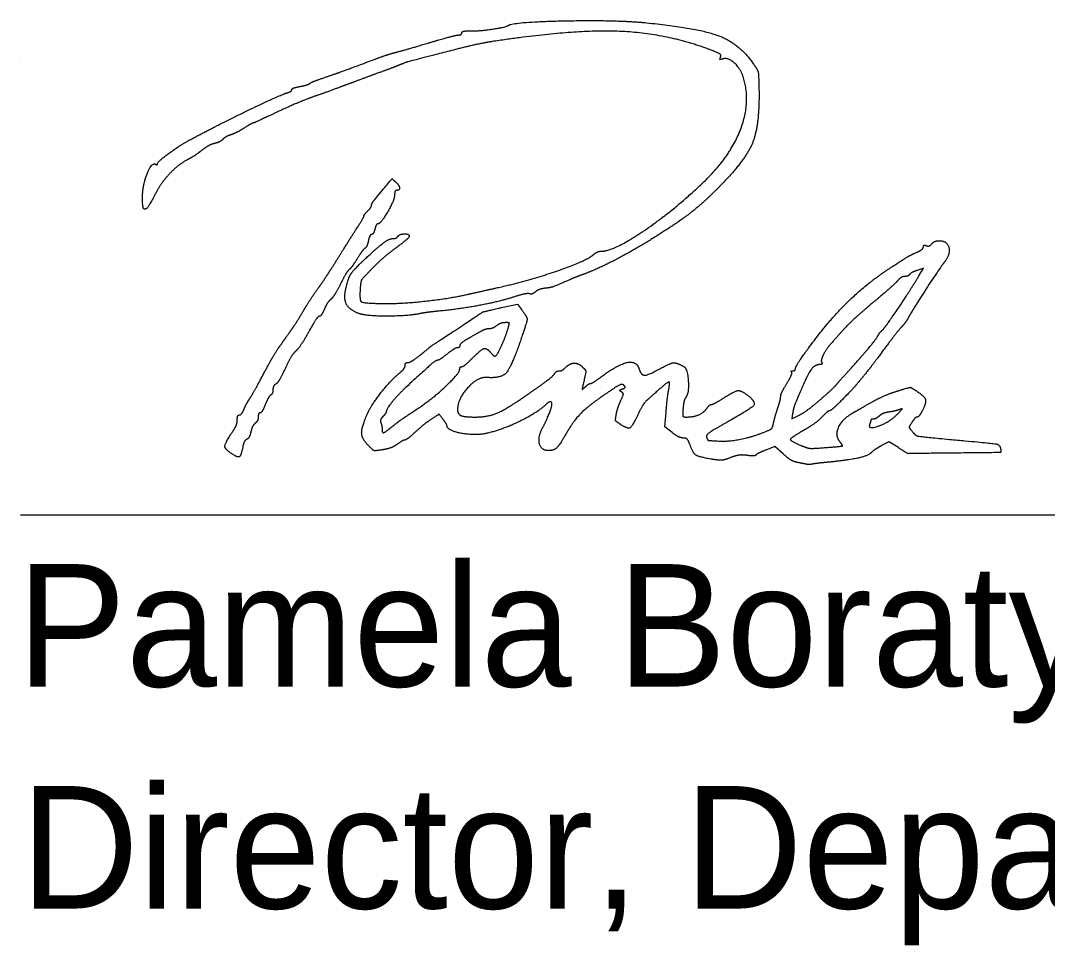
# Model space of a CAD drawing. Extents: x 0 to 34, y -5 to 22.
# Drawn here: x 24.528 to 25.703, y 7.305 to 8.362 of the extents above; entities that cross this region are included whole.
import ezdxf

# ---------------------------------------------------------------- set-up
doc = ezdxf.new("R2010")
doc.units = 0
doc.layers.add('SH_Data', color=7, linetype='Continuous')
doc.layers.add('SH_Text', color=7, linetype='Continuous')

msp = doc.modelspace()

# ---------------------------------------------------------------- linework, layer by layer
at = {"layer": 'SH_Data'}
for p, q in [((24.5279, 8.3191), (24.5279, 8.3191)), ((24.5279, 7.7968), (28.0279, 7.7968))]:
    msp.add_line(p, q, dxfattribs=at)
at = {"layer": 'SH_Text'}
for points in [[(25.5555, 8.0701), (25.5609, 8.079), (25.5535, 8.0765)], [(25.0782, 8.0339), (25.0962, 8.038), (25.1009, 8.0318)], [(25.2731, 7.8911), (25.2648, 7.8975), (25.2663, 7.9145)], [(25.4111, 7.9131), (25.4101, 7.9066), (25.4187, 7.9111)], [(25.4001, 7.8668), (25.3909, 7.8751), (25.3804, 7.871)], [(25.532, 7.8738), (25.5213, 7.8806), (25.5129, 7.8761)]]:
    msp.add_lwpolyline(points, dxfattribs=at)
for points in [[(25.0416, 8.3503), (25.0512, 8.35), (25.0822, 8.3544), (25.0856, 8.3565)], [(25.0856, 8.3565), (25.0924, 8.3607), (25.2094, 8.363), (25.2438, 8.3596)], [(25.2438, 8.3596), (25.3031, 8.3538), (25.3506, 8.3355), (25.3664, 8.3124)], [(24.9958, 8.3369), (25.0119, 8.3417), (25.0268, 8.3456), (25.0288, 8.3456)], [(25.0288, 8.3456), (25.0309, 8.3456), (25.0326, 8.3467), (25.0326, 8.3481)], [(25.0326, 8.3481), (25.0326, 8.3494), (25.0366, 8.3504), (25.0416, 8.3503)], [(25.3163, 8.3289), (25.2657, 8.3479), (25.1577, 8.3518), (25.0674, 8.3381)], [(24.957, 8.3258), (24.9623, 8.3271), (24.9798, 8.3322), (24.9958, 8.3369)], [(25.0674, 8.3381), (25.0582, 8.3367), (25.0382, 8.3323), (25.023, 8.3284)], [(25.3286, 8.3202), (25.3296, 8.3227), (25.3261, 8.3252), (25.3163, 8.3289)], [(24.8766, 8.2974), (24.8913, 8.3024), (24.8978, 8.3048), (24.933, 8.3179)], [(24.933, 8.3179), (24.9409, 8.3209), (24.9517, 8.3244), (24.957, 8.3258)], [(25.023, 8.3284), (24.972, 8.3152), (24.9677, 8.3139), (24.957, 8.3096)], [(25.331, 8.3182), (25.3284, 8.3172), (25.3277, 8.3178), (25.3286, 8.3202)], [(25.3544, 8.2982), (25.3511, 8.308), (25.3367, 8.3203), (25.331, 8.3182)], [(24.957, 8.3096), (24.9544, 8.3085), (24.9441, 8.3047), (24.9342, 8.3011)], [(25.3664, 8.3124), (25.3713, 8.3052), (25.3722, 8.3008), (25.3726, 8.283)], [(24.8586, 8.2902), (24.8599, 8.2912), (24.868, 8.2944), (24.8766, 8.2974)], [(24.9342, 8.3011), (24.9243, 8.2975), (24.9092, 8.2919), (24.9006, 8.2887)], [(25.3089, 8.1771), (25.3398, 8.2065), (25.3637, 8.27), (25.3544, 8.2982)], [(24.8328, 8.2795), (24.8358, 8.2804), (24.8382, 8.282), (24.8382, 8.2831)], [(24.8382, 8.2831), (24.8382, 8.2842), (24.8422, 8.2858), (24.8472, 8.2867)], [(24.8472, 8.2867), (24.8521, 8.2876), (24.8573, 8.2892), (24.8586, 8.2902)], [(24.9006, 8.2887), (24.892, 8.2855), (24.8758, 8.2795), (24.8646, 8.2756)], [(25.3726, 8.283), (25.3733, 8.2422), (25.3572, 8.2025), (25.3278, 8.1726)], [(24.7206, 8.2252), (24.7508, 8.2414), (24.8244, 8.2771), (24.8328, 8.2795)], [(24.8646, 8.2756), (24.8534, 8.2716), (24.833, 8.263), (24.8194, 8.2565)], [(24.8194, 8.2565), (24.8057, 8.2501), (24.7941, 8.2448), (24.7935, 8.2448)], [(24.7835, 8.2391), (24.7786, 8.236), (24.7719, 8.2326), (24.7687, 8.2316)], [(24.7935, 8.2448), (24.793, 8.2448), (24.7885, 8.2422), (24.7835, 8.2391)], [(24.6846, 8.1986), (24.6846, 8.2007), (24.71, 8.2195), (24.7206, 8.2252)], [(24.7595, 8.2265), (24.7577, 8.2247), (24.7534, 8.2225), (24.7498, 8.2216)], [(24.7687, 8.2316), (24.7655, 8.2306), (24.7613, 8.2283), (24.7595, 8.2265)], [(24.735, 8.2135), (24.7304, 8.21), (24.7232, 8.2053), (24.7191, 8.2032)], [(24.7498, 8.2216), (24.7463, 8.2208), (24.7396, 8.2171), (24.735, 8.2135)], [(24.7191, 8.2032), (24.7087, 8.1979), (24.6888, 8.177), (24.6826, 8.1649)], [(24.6674, 8.1607), (24.6675, 8.1739), (24.6782, 8.2005), (24.6823, 8.1979)], [(24.6823, 8.1979), (24.6836, 8.1971), (24.6846, 8.1974), (24.6846, 8.1986)], [(24.9348, 8.1596), (24.9533, 8.1818), (24.9526, 8.1812), (24.9567, 8.1778)], [(24.9567, 8.1778), (24.961, 8.1742), (24.9619, 8.168), (24.9582, 8.168)], [(25.1922, 8.0984), (25.2063, 8.0984), (25.2744, 8.1443), (25.3089, 8.1771)], [(24.6826, 8.1649), (24.6759, 8.152), (24.6706, 8.1451), (24.6688, 8.147)], [(24.9582, 8.168), (24.9569, 8.168), (24.9558, 8.1657), (24.9558, 8.1629)], [(25.3278, 8.1726), (25.3092, 8.1537), (25.2768, 8.1288), (25.2463, 8.11)], [(24.6688, 8.147), (24.668, 8.1478), (24.6674, 8.1539), (24.6674, 8.1607)], [(24.9294, 8.151), (24.9294, 8.1522), (24.9318, 8.1561), (24.9348, 8.1596)], [(24.9558, 8.1629), (24.9558, 8.1573), (24.9399, 8.1296), (24.9367, 8.1296)], [(24.9208, 8.1392), (24.9203, 8.1392), (24.922, 8.1413), (24.9246, 8.144)], [(24.9246, 8.144), (24.9272, 8.1466), (24.9294, 8.1498), (24.9294, 8.151)], [(24.9118, 8.1235), (24.9174, 8.1321), (24.9214, 8.1392), (24.9208, 8.1392)], [(24.9367, 8.1296), (24.9356, 8.1296), (24.934, 8.1269), (24.9332, 8.1236)], [(24.8898, 8.0885), (24.8964, 8.0991), (24.9063, 8.1149), (24.9118, 8.1235)], [(24.9295, 8.1176), (24.9283, 8.1176), (24.9267, 8.1143), (24.9258, 8.1104)], [(24.9332, 8.1236), (24.9324, 8.1203), (24.9307, 8.1176), (24.9295, 8.1176)], [(24.9594, 8.1152), (24.9612, 8.1181), (24.9726, 8.1184), (24.9726, 8.1155)], [(24.921, 8.0886), (24.9367, 8.1032), (24.9495, 8.1128), (24.9534, 8.1128)], [(24.9258, 8.1104), (24.9249, 8.1065), (24.9232, 8.1026), (24.9219, 8.1018)], [(24.9534, 8.1128), (24.9559, 8.1128), (24.9586, 8.1139), (24.9594, 8.1152)], [(24.9726, 8.1155), (24.9726, 8.1144), (24.9658, 8.1085), (24.9576, 8.1024)], [(25.2463, 8.11), (25.2271, 8.0981), (25.1859, 8.0771), (25.1718, 8.072)], [(25.564, 8.1048), (25.5659, 8.104), (25.5687, 8.105), (25.5703, 8.1069)], [(25.5703, 8.1069), (25.5719, 8.1088), (25.5756, 8.1104), (25.5785, 8.1104)], [(25.5785, 8.1104), (25.588, 8.1104), (25.5917, 8.0943), (25.5843, 8.0854)], [(24.9219, 8.1018), (24.9206, 8.101), (24.9168, 8.0959), (24.9134, 8.0904)], [(24.9576, 8.1024), (24.9493, 8.0963), (24.9368, 8.0855), (24.9298, 8.0783)], [(25.0722, 8.0564), (25.1091, 8.0646), (25.1754, 8.0875), (25.184, 8.0951)], [(25.184, 8.0951), (25.1861, 8.0969), (25.1898, 8.0984), (25.1922, 8.0984)], [(25.5238, 8.08), (25.5428, 8.0922), (25.5446, 8.0933), (25.5528, 8.097)], [(25.5528, 8.097), (25.5571, 8.0989), (25.5606, 8.1018), (25.5606, 8.1033)], [(25.5606, 8.1033), (25.5606, 8.1048), (25.5621, 8.1055), (25.564, 8.1048)], [(24.868, 8.0556), (24.8734, 8.063), (24.8832, 8.0779), (24.8898, 8.0885)], [(24.8997, 8.054), (24.9024, 8.067), (24.9086, 8.077), (24.921, 8.0886)], [(24.9134, 8.0904), (24.91, 8.0849), (24.9059, 8.0793), (24.9043, 8.0779)], [(25.5843, 8.0854), (25.5801, 8.0803), (25.5473, 8.0299), (25.5441, 8.0237)], [(24.9043, 8.0779), (24.9026, 8.0766), (24.8979, 8.069), (24.8939, 8.061)], [(24.9298, 8.0783), (24.9191, 8.0673), (24.9169, 8.0637), (24.9164, 8.0554)], [(25.1718, 8.072), (25.1672, 8.0704), (25.1601, 8.0676), (25.1562, 8.0658)], [(25.4292, 7.9875), (25.4515, 8.0183), (25.4965, 8.0623), (25.5238, 8.08)], [(25.5127, 8.0072), (25.5155, 8.0091), (25.5437, 8.0506), (25.5555, 8.0701)], [(25.5448, 8.0717), (25.5441, 8.0705), (25.5417, 8.0696), (25.5395, 8.0696)], [(25.5535, 8.0765), (25.5495, 8.0751), (25.5456, 8.0729), (25.5448, 8.0717)], [(24.8939, 8.061), (24.8899, 8.053), (24.8848, 8.045), (24.8826, 8.0432)], [(25.1562, 8.0658), (25.1391, 8.0584), (25.1342, 8.0567), (25.1276, 8.056)], [(25.5307, 8.0642), (25.528, 8.0612), (25.5155, 8.0501), (25.503, 8.0396)], [(25.5395, 8.0696), (25.5373, 8.0696), (25.5333, 8.0671), (25.5307, 8.0642)], [(24.8513, 8.03), (24.8552, 8.0366), (24.8627, 8.0481), (24.868, 8.0556)], [(24.915, 8.0271), (24.9045, 8.031), (24.8974, 8.0435), (24.8997, 8.054)], [(24.9164, 8.0554), (24.9155, 8.042), (24.9196, 8.0391), (24.9402, 8.0386)], [(24.9402, 8.0386), (24.9594, 8.038), (25.0173, 8.0441), (25.0386, 8.0489)], [(25.0386, 8.0489), (25.0465, 8.0507), (25.0616, 8.0541), (25.0722, 8.0564)], [(25.11, 8.0497), (25.1083, 8.0503), (25.1002, 8.0486), (25.092, 8.046)], [(25.1168, 8.0519), (25.1147, 8.0501), (25.1116, 8.0491), (25.11, 8.0497)], [(25.1276, 8.056), (25.1237, 8.0555), (25.1189, 8.0537), (25.1168, 8.0519)], [(24.8826, 8.0432), (24.8805, 8.0414), (24.8772, 8.0364), (24.8754, 8.032)], [(25.092, 8.046), (25.0755, 8.0407), (25.0304, 8.0322), (25.0066, 8.0299)], [(25.503, 8.0396), (25.4834, 8.0231), (25.4717, 8.0117), (25.455, 7.9928)], [(24.8383, 8.0093), (24.8416, 8.0141), (24.8475, 8.0234), (24.8513, 8.03)], [(24.8697, 8.024), (24.8684, 8.024), (24.863, 8.0161), (24.8576, 8.0064)], [(24.8754, 8.032), (24.8735, 8.0276), (24.871, 8.024), (24.8697, 8.024)], [(24.9862, 8.0273), (24.9725, 8.0242), (24.923, 8.0241), (24.915, 8.0271)], [(25.0066, 8.0299), (24.9983, 8.0291), (24.9891, 8.0279), (24.9862, 8.0273)], [(25.0242, 8.0075), (25.0558, 8.0285), (25.0572, 8.0292), (25.0782, 8.0339)], [(25.1009, 8.0318), (25.1075, 8.0231), (25.1073, 8.0182), (25.0996, 7.9956)], [(25.5441, 8.0237), (25.5424, 8.0202), (25.5385, 8.0148), (25.5355, 8.0116)], [(25.0723, 8.0131), (25.0698, 8.0112), (25.0658, 8.0096), (25.0636, 8.0096)], [(25.0822, 8.0167), (25.0793, 8.0167), (25.0749, 8.015), (25.0723, 8.0131)], [(25.0855, 8.0102), (25.0872, 8.016), (25.0868, 8.0168), (25.0822, 8.0167)], [(25.5355, 8.0116), (25.5325, 8.0083), (25.5236, 7.997), (25.5157, 7.9864)], [(24.8247, 7.9901), (24.8288, 7.9959), (24.8349, 8.0046), (24.8383, 8.0093)], [(24.8576, 8.0064), (24.8523, 7.9968), (24.8456, 7.9868), (24.8428, 7.9842)], [(24.985, 7.9796), (24.9987, 7.9907), (24.9967, 7.9893), (25.0242, 8.0075)], [(25.0539, 8.0064), (25.0395, 7.9985), (25.0302, 7.9921), (25.0302, 7.9901)], [(25.0636, 8.0096), (25.0614, 8.0096), (25.057, 8.0082), (25.0539, 8.0064)], [(25.0708, 7.9784), (25.0726, 7.9784), (25.0824, 7.9995), (25.0855, 8.0102)], [(25.4775, 7.9642), (25.4928, 7.9813), (25.5064, 7.9977), (25.5088, 8.002)], [(25.5088, 8.002), (25.51, 8.0042), (25.5118, 8.0065), (25.5127, 8.0072)], [(24.8058, 7.958), (24.8121, 7.9699), (24.8206, 7.9843), (24.8247, 7.9901)], [(25.0275, 7.988), (25.0261, 7.988), (25.0208, 7.9847), (25.0158, 7.9808)], [(25.0302, 7.9901), (25.0302, 7.9889), (25.029, 7.988), (25.0275, 7.988)], [(25.0996, 7.9956), (25.0893, 7.9657), (25.0774, 7.9527), (25.0614, 7.954)], [(25.455, 7.9928), (25.4491, 7.9862), (25.4429, 7.9733), (25.4443, 7.971)], [(24.8428, 7.9842), (24.8399, 7.9817), (24.8344, 7.9726), (24.8305, 7.964)], [(24.9712, 7.9712), (24.973, 7.9712), (24.9792, 7.975), (24.985, 7.9796)], [(25.0158, 7.9808), (25.0108, 7.9768), (25.0058, 7.9736), (25.0046, 7.9736)], [(25.0446, 7.976), (25.0547, 7.9861), (25.0613, 7.9879), (25.0662, 7.982)], [(25.0662, 7.982), (25.0678, 7.98), (25.0699, 7.9784), (25.0708, 7.9784)], [(25.4142, 7.9641), (25.4142, 7.9656), (25.4209, 7.9761), (25.4292, 7.9875)], [(25.5157, 7.9864), (25.5078, 7.9757), (25.5002, 7.9655), (25.4987, 7.9637)], [(24.9624, 7.9599), (24.9653, 7.9624), (24.9678, 7.9659), (24.9678, 7.9677)], [(24.9678, 7.9677), (24.9678, 7.9696), (24.9693, 7.9712), (24.9712, 7.9712)], [(25.0046, 7.9736), (25.0028, 7.9735), (24.9943, 7.9663), (24.969, 7.943)], [(25.0302, 7.9632), (25.0302, 7.965), (25.0313, 7.9664), (25.0326, 7.9664)], [(25.0326, 7.9664), (25.0339, 7.9664), (25.0393, 7.9707), (25.0446, 7.976)], [(25.1441, 7.9616), (25.146, 7.9616), (25.1492, 7.9633), (25.1513, 7.9655)], [(25.1513, 7.9655), (25.1563, 7.9704), (25.1663, 7.9705), (25.1712, 7.9656)], [(25.1712, 7.9656), (25.1744, 7.9624), (25.1746, 7.9599), (25.1725, 7.9508)], [(25.1894, 7.9529), (25.2096, 7.9681), (25.2323, 7.9737), (25.2353, 7.9642)], [(25.2591, 7.9639), (25.271, 7.9705), (25.2783, 7.9712), (25.2865, 7.9666)], [(25.2865, 7.9666), (25.2909, 7.9642), (25.2926, 7.9361), (25.2887, 7.931)], [(25.4421, 7.9688), (25.4357, 7.9688), (25.4262, 7.9536), (25.4141, 7.9244)], [(25.4443, 7.971), (25.4451, 7.9698), (25.444, 7.9688), (25.4421, 7.9688)], [(24.7904, 7.9304), (24.7926, 7.9337), (24.7996, 7.9461), (24.8058, 7.958)], [(24.8305, 7.964), (24.8265, 7.9554), (24.8218, 7.9475), (24.82, 7.9465)], [(24.9243, 7.9117), (24.9288, 7.9222), (24.952, 7.9516), (24.9624, 7.9599)], [(24.9841, 7.9198), (24.9997, 7.9302), (25.0302, 7.959), (25.0302, 7.9632)], [(25.0614, 7.954), (25.051, 7.9549), (25.0278, 7.9295), (25.0278, 7.9173)], [(25.0962, 7.9267), (25.1148, 7.9391), (25.1372, 7.9557), (25.1389, 7.9585)], [(25.1389, 7.9585), (25.14, 7.9602), (25.1423, 7.9616), (25.1441, 7.9616)], [(25.1799, 7.9472), (25.1809, 7.9472), (25.1851, 7.9497), (25.1894, 7.9529)], [(25.2353, 7.9642), (25.2377, 7.9566), (25.2458, 7.9565), (25.2591, 7.9639)], [(25.4044, 7.9473), (25.4083, 7.9536), (25.4108, 7.9594), (25.41, 7.9601)], [(25.41, 7.9601), (25.4092, 7.9609), (25.4099, 7.9616), (25.4114, 7.9616)], [(25.4114, 7.9616), (25.4129, 7.9616), (25.4142, 7.9627), (25.4142, 7.9641)], [(25.4619, 7.9467), (25.465, 7.9503), (25.472, 7.9581), (25.4775, 7.9642)], [(25.4987, 7.9637), (25.4854, 7.9473), (25.4809, 7.9421), (25.469, 7.9299)], [(24.82, 7.9465), (24.8181, 7.9454), (24.8166, 7.9425), (24.8166, 7.94)], [(24.969, 7.943), (24.9599, 7.9347), (24.9462, 7.9176), (24.9462, 7.9146)], [(25.1725, 7.9508), (25.1702, 7.9405), (25.1703, 7.94), (25.1741, 7.9435)], [(25.1741, 7.9435), (25.1763, 7.9455), (25.179, 7.9472), (25.1799, 7.9472)], [(25.218, 7.9451), (25.2162, 7.9469), (25.2103, 7.9441), (25.1978, 7.9356)], [(25.2152, 7.9375), (25.213, 7.9388), (25.2133, 7.9397), (25.2164, 7.9409)], [(25.2164, 7.9409), (25.2194, 7.9421), (25.2198, 7.9433), (25.218, 7.9451)], [(25.2591, 7.941), (25.2432, 7.927), (25.2395, 7.9226), (25.234, 7.9112)], [(25.2692, 7.9394), (25.2711, 7.9488), (25.2684, 7.9492), (25.2591, 7.941)], [(25.3974, 7.9325), (25.3974, 7.9343), (25.4006, 7.941), (25.4044, 7.9473)], [(25.4418, 7.9279), (25.4497, 7.9347), (25.4588, 7.9432), (25.4619, 7.9467)], [(25.5311, 7.9386), (25.5451, 7.9428), (25.5463, 7.9428), (25.5522, 7.939)], [(24.7835, 7.9178), (24.7851, 7.9214), (24.7882, 7.9271), (24.7904, 7.9304)], [(24.8141, 7.9339), (24.8127, 7.9331), (24.8099, 7.9281), (24.8078, 7.923)], [(24.8166, 7.94), (24.8166, 7.9375), (24.8155, 7.9348), (24.8141, 7.9339)], [(25.1978, 7.9356), (25.1781, 7.9222), (25.1609, 7.9052), (25.1526, 7.8908)], [(25.2145, 7.9276), (25.2174, 7.9339), (25.2175, 7.936), (25.2152, 7.9375)], [(25.2663, 7.9145), (25.2671, 7.9239), (25.2684, 7.9351), (25.2692, 7.9394)], [(25.2887, 7.931), (25.2874, 7.9293), (25.2861, 7.9236), (25.2857, 7.9184)], [(25.3182, 7.9232), (25.3194, 7.9232), (25.3255, 7.9264), (25.3318, 7.9304)], [(25.36, 7.9333), (25.3697, 7.9257), (25.3628, 7.9178), (25.3313, 7.9001)], [(25.3318, 7.9304), (25.3447, 7.9386), (25.3523, 7.9394), (25.36, 7.9333)], [(25.3939, 7.9184), (25.3958, 7.9243), (25.3974, 7.9307), (25.3974, 7.9325)], [(25.469, 7.9299), (25.4615, 7.9223), (25.4545, 7.916), (25.4534, 7.916)], [(25.5018, 7.9259), (25.5097, 7.9304), (25.5229, 7.9361), (25.5311, 7.9386)], [(25.5522, 7.939), (25.5618, 7.9327), (25.5642, 7.9253), (25.5596, 7.9163)], [(24.7782, 7.9112), (24.7796, 7.9112), (24.782, 7.9141), (24.7835, 7.9178)], [(24.8078, 7.923), (24.8058, 7.9178), (24.8031, 7.9136), (24.8019, 7.9136)], [(24.9526, 7.8975), (24.9601, 7.9036), (24.9654, 7.9073), (24.9841, 7.9198)], [(25.0477, 7.9088), (25.0608, 7.9088), (25.0799, 7.9158), (25.0962, 7.9267)], [(25.1282, 7.9225), (25.1186, 7.9134), (25.0798, 7.8946), (25.0614, 7.8902)], [(25.1252, 7.8968), (25.1293, 7.9044), (25.1358, 7.9207), (25.1358, 7.9235)], [(25.1358, 7.9235), (25.1358, 7.9265), (25.1318, 7.926), (25.1282, 7.9225)], [(25.2094, 7.912), (25.2102, 7.9162), (25.2125, 7.9232), (25.2145, 7.9276)], [(25.2857, 7.9184), (25.2852, 7.9108), (25.2859, 7.9088), (25.2891, 7.9088)], [(25.2891, 7.9088), (25.2974, 7.9088), (25.3094, 7.9136), (25.3126, 7.9183)], [(25.3126, 7.9183), (25.3145, 7.921), (25.317, 7.9232), (25.3182, 7.9232)], [(25.3891, 7.9013), (25.3898, 7.9048), (25.3919, 7.9124), (25.3939, 7.9184)], [(25.4141, 7.9244), (25.413, 7.9217), (25.4117, 7.9167), (25.4111, 7.9131)], [(25.4187, 7.9111), (25.4235, 7.9135), (25.4339, 7.9211), (25.4418, 7.9279)], [(25.4822, 7.9149), (25.4851, 7.9164), (25.4939, 7.9214), (25.5018, 7.9259)], [(25.5306, 7.9117), (25.5361, 7.9173), (25.5366, 7.9186), (25.533, 7.9172)], [(24.7758, 7.9055), (24.7758, 7.9086), (24.7769, 7.9112), (24.7782, 7.9112)], [(24.7998, 7.9091), (24.7998, 7.9066), (24.7982, 7.9033), (24.7963, 7.9017)], [(24.8019, 7.9136), (24.8008, 7.9136), (24.7998, 7.9115), (24.7998, 7.9091)], [(24.926, 7.876), (24.9184, 7.8836), (24.9178, 7.8964), (24.9243, 7.9117)], [(24.9425, 7.9095), (24.9404, 7.9074), (24.9393, 7.9042), (24.9401, 7.9023)], [(24.9462, 7.9146), (24.9462, 7.9139), (24.9445, 7.9115), (24.9425, 7.9095)], [(24.9999, 7.9076), (24.9917, 7.9022), (24.9891, 7.9002), (24.9779, 7.8902)], [(25.0112, 7.9062), (25.0067, 7.912), (25.0067, 7.912), (24.9999, 7.9076)], [(25.0157, 7.8988), (25.0157, 7.8997), (25.0137, 7.903), (25.0112, 7.9062)], [(25.0278, 7.9173), (25.0278, 7.9121), (25.0356, 7.9088), (25.0477, 7.9088)], [(25.214, 7.9005), (25.209, 7.9037), (25.2082, 7.9057), (25.2094, 7.912)], [(25.234, 7.9112), (25.2273, 7.8975), (25.2225, 7.8949), (25.214, 7.9005)], [(25.4448, 7.909), (25.4412, 7.9052), (25.4331, 7.8991), (25.4268, 7.8954)], [(25.4534, 7.916), (25.4523, 7.916), (25.4484, 7.9128), (25.4448, 7.909)], [(25.4652, 7.8805), (25.4591, 7.8879), (25.4689, 7.9077), (25.4822, 7.9149)], [(25.4992, 7.9006), (25.4967, 7.8941), (25.5221, 7.9031), (25.5306, 7.9117)], [(25.5034, 7.9064), (25.5019, 7.9064), (25.5006, 7.9059), (25.5006, 7.9054)], [(25.5102, 7.91), (25.508, 7.908), (25.5049, 7.9064), (25.5034, 7.9064)], [(25.5212, 7.9145), (25.5173, 7.914), (25.5124, 7.912), (25.5102, 7.91)], [(25.533, 7.9172), (25.5304, 7.9162), (25.525, 7.915), (25.5212, 7.9145)], [(25.5536, 7.9088), (25.5525, 7.9088), (25.5498, 7.9062), (25.5477, 7.903)], [(25.5596, 7.9163), (25.5574, 7.9122), (25.5547, 7.9088), (25.5536, 7.9088)], [(24.77, 7.8913), (24.7732, 7.896), (24.7758, 7.9024), (24.7758, 7.9055)], [(24.7963, 7.9017), (24.7944, 7.9001), (24.7922, 7.8956), (24.7913, 7.8916)], [(24.9401, 7.9023), (24.9408, 7.9003), (24.9414, 7.8972), (24.9414, 7.8954)], [(24.9414, 7.8954), (24.9414, 7.8905), (24.9448, 7.8912), (24.9526, 7.8975)], [(25.0614, 7.8902), (25.0485, 7.8871), (25.0159, 7.8933), (25.0157, 7.8988)], [(25.1319, 7.8704), (25.1235, 7.8704), (25.1195, 7.8862), (25.1252, 7.8968)], [(25.3313, 7.9001), (25.318, 7.8927), (25.3118, 7.8878), (25.3126, 7.8857)], [(25.3764, 7.8907), (25.3852, 7.894), (25.3882, 7.8965), (25.3891, 7.9013)], [(25.4268, 7.8954), (25.4089, 7.885), (25.4079, 7.8817), (25.4208, 7.8762)], [(25.5006, 7.9054), (25.5006, 7.9048), (25.4999, 7.9027), (25.4992, 7.9006)], [(25.5477, 7.903), (25.5442, 7.8976), (25.5443, 7.8967), (25.5481, 7.892)], [(24.7683, 7.8676), (24.7613, 7.8724), (24.7618, 7.8792), (24.77, 7.8913)], [(24.7866, 7.8832), (24.7849, 7.8826), (24.7828, 7.8784), (24.782, 7.874)], [(24.7913, 7.8916), (24.7904, 7.8877), (24.7883, 7.8839), (24.7866, 7.8832)], [(24.9672, 7.8824), (24.9661, 7.8824), (24.9623, 7.8802), (24.9587, 7.8776)], [(24.9779, 7.8902), (24.9731, 7.8859), (24.9683, 7.8824), (24.9672, 7.8824)], [(25.1526, 7.8908), (25.1444, 7.8767), (25.138, 7.8704), (25.1319, 7.8704)], [(25.2861, 7.8848), (25.2836, 7.8848), (25.2777, 7.8876), (25.2731, 7.8911)], [(25.2937, 7.877), (25.2918, 7.8821), (25.2892, 7.8848), (25.2861, 7.8848)], [(25.3126, 7.8857), (25.314, 7.8822), (25.3147, 7.882), (25.3266, 7.8813)], [(25.3266, 7.8813), (25.3371, 7.8807), (25.3633, 7.8856), (25.3764, 7.8907)], [(25.5481, 7.892), (25.5517, 7.8875), (25.5567, 7.8865), (25.5906, 7.8833)], [(25.5906, 7.8833), (25.6397, 7.8788), (25.648, 7.8773), (25.6489, 7.8725)], [(24.782, 7.874), (24.7801, 7.8643), (24.7759, 7.8623), (24.7683, 7.8676)], [(24.9422, 7.8714), (24.9335, 7.87), (24.9313, 7.8706), (24.926, 7.876)], [(24.9587, 7.8776), (24.9551, 7.875), (24.9477, 7.8722), (24.9422, 7.8714)], [(25.319, 7.8605), (25.304, 7.8629), (25.2972, 7.8673), (25.2937, 7.877)], [(25.3804, 7.871), (25.3745, 7.8687), (25.3695, 7.8662), (25.3691, 7.8653)], [(25.4208, 7.8762), (25.4276, 7.8733), (25.4341, 7.8727), (25.4476, 7.8738)], [(25.4476, 7.8738), (25.4671, 7.8753), (25.4689, 7.876), (25.4652, 7.8805)], [(25.5129, 7.8761), (25.5083, 7.8736), (25.503, 7.8701), (25.5012, 7.8682)], [(25.5786, 7.8674), (25.5429, 7.867), (25.5425, 7.867), (25.532, 7.8738)], [(25.6489, 7.8725), (25.6497, 7.8682), (25.6477, 7.8681), (25.5786, 7.8674)], [(25.3401, 7.8624), (25.3331, 7.8596), (25.3276, 7.8591), (25.319, 7.8605)], [(25.359, 7.8649), (25.3532, 7.8657), (25.3459, 7.8647), (25.3401, 7.8624)], [(25.3691, 7.8653), (25.3687, 7.8644), (25.3641, 7.8642), (25.359, 7.8649)], [(25.4147, 7.8573), (25.4117, 7.858), (25.4051, 7.8622), (25.4001, 7.8668)], [(25.5012, 7.8682), (25.4975, 7.8645), (25.476, 7.8596), (25.4526, 7.8572)], [(25.425, 7.8552), (25.4224, 7.8557), (25.4177, 7.8567), (25.4147, 7.8573)], [(25.4334, 7.8549), (25.4314, 7.8545), (25.4276, 7.8546), (25.425, 7.8552)], [(25.4526, 7.8572), (25.444, 7.8564), (25.4354, 7.8553), (25.4334, 7.8549)]]:
    msp.add_open_spline(points, degree=2, dxfattribs=at)

# ---------------------------------------------------------------- texts
for s, p in [('Pamela Boratyn', (24.5237, 7.6006)), ('Director, Department of Transportation', (24.5279, 7.3468))]:
    msp.add_text(s, height=0.14, dxfattribs=at).set_placement(p)

doc.saveas('drawing.dxf')
